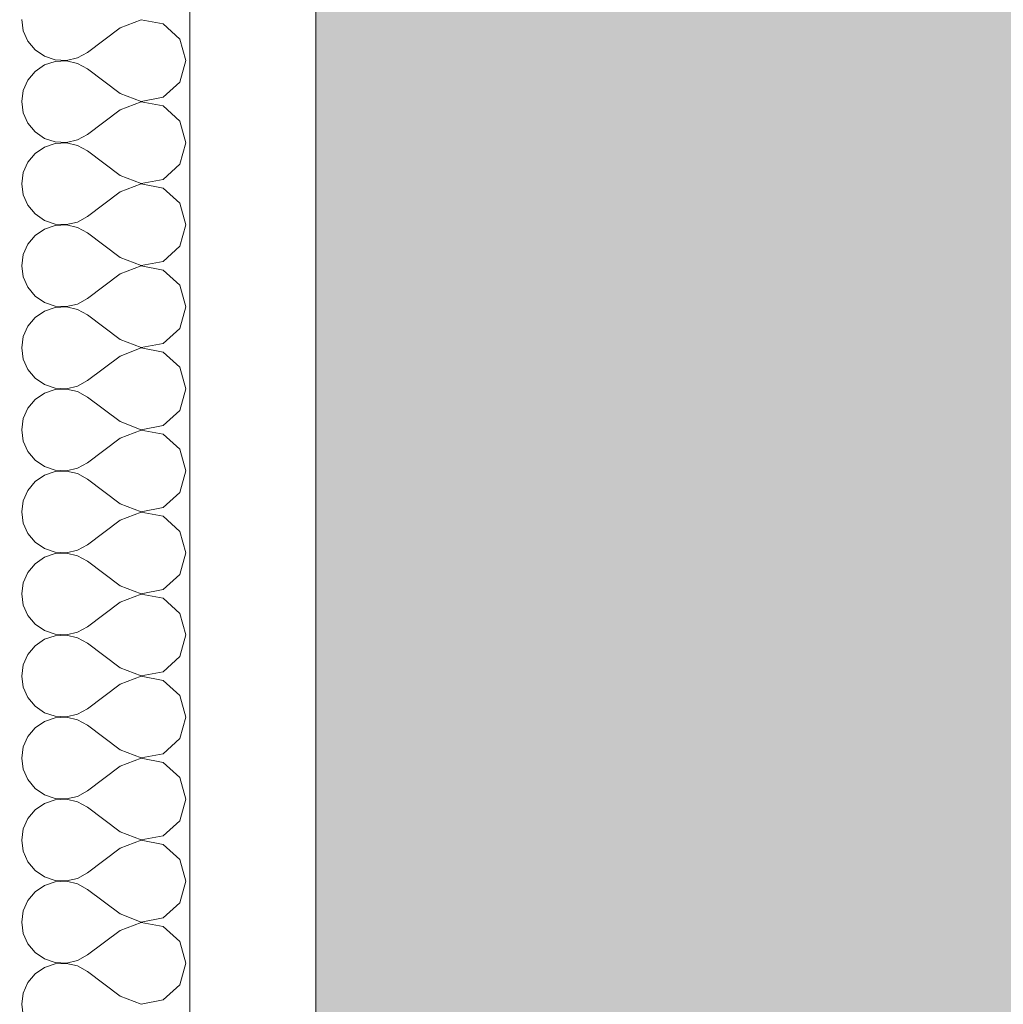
# Model space of a CAD drawing. Header units: millimetres. Extents: x -7244646 to -5701154, y 5723682 to 6071635.
# Tile 397 of 656: x -6343387 to -6342531, y 5745009 to 5745866. Entities that reach past the tile are written whole.
import ezdxf

# ---------------------------------------------------------------- set-up
doc = ezdxf.new("R2010")
doc.units = ezdxf.units.MM
doc.header["$MEASUREMENT"] = 0
doc.set_wipeout_variables(frame=1)
doc.linetypes.add('Wipeout_Contour', pattern=[1000, 0, -1000])
doc.layers.add('АР-Стены_внутренние_пилоны.АР_Ном._пера__102', color=7, linetype='Continuous', lineweight=5, true_color=0xcccccc)
for name, color, linetype, lineweight in [('АР-Стены_внутренние_пилоны.АР_Ном._пера__120', 7, 'Continuous', 0), ('АР-Стены_Перегородки_межквартирные_200.АР_Ном._пера__1', 7, 'Continuous', 0), ('Разрез_Заливки_Ном._пера__1', 7, 'Continuous', 0)]:
    doc.layers.add(name, color=color, linetype=linetype, lineweight=lineweight)
doc.layers.add('Разрез_Заливки', color=7, linetype='Continuous')

# ---------------------------------------------------------------- blocks, each defined once
blk = doc.blocks.new('*X497', base_point=(-7387333.12, 5739809.18))
at = {"layer": 'АР-Стены_Перегородки_межквартирные_200.АР_Ном._пера__1', "color": 7, "linetype": 'Continuous', "lineweight": 0}
for p, q in [((-6343385.13, 5745866.32), (-6343383.77, 5745856.56)), ((-6343281.19, 5745866.18), (-6343299.42, 5745859.18)), ((-6343262.01, 5745862.55), (-6343281.19, 5745866.18)), ((-6343299.42, 5745859.18), (-6343327.99, 5745837.75)), ((-6343247.61, 5745849.38), (-6343262.01, 5745862.55)), ((-6343383.77, 5745856.56), (-6343379.8, 5745847.54)), ((-6343242.27, 5745830.61), (-6343247.61, 5745849.38)), ((-6343379.8, 5745847.54), (-6343373.51, 5745839.96)), ((-6343373.51, 5745839.96), (-6343365.39, 5745834.38)), ((-6343365.39, 5745834.38), (-6343356.05, 5745831.23)), ((-6343346.21, 5745830.75), (-6343336.61, 5745832.98)), ((-6343336.61, 5745832.98), (-6343327.99, 5745837.75)), ((-6343365.39, 5745826.84), (-6343373.51, 5745821.26)), ((-6343356.05, 5745829.98), (-6343365.39, 5745826.84)), ((-6343356.05, 5745831.23), (-6343346.21, 5745830.75)), ((-6343346.21, 5745830.46), (-6343356.05, 5745829.98)), ((-6343336.61, 5745828.23), (-6343346.21, 5745830.46)), ((-6343327.99, 5745823.46), (-6343336.61, 5745828.23)), ((-6343299.42, 5745802.04), (-6343327.99, 5745823.46)), ((-6343247.61, 5745811.83), (-6343242.27, 5745830.61)), ((-6343373.51, 5745821.26), (-6343379.8, 5745813.67)), ((-6343379.8, 5745813.67), (-6343383.77, 5745804.65)), ((-6343262.01, 5745798.66), (-6343247.61, 5745811.83)), ((-6343383.77, 5745804.65), (-6343385.13, 5745794.89)), ((-6343299.42, 5745802.04), (-6343281.19, 5745795.04)), ((-6343281.19, 5745795.04), (-6343262.01, 5745798.66)), ((-6343385.13, 5745794.89), (-6343383.77, 5745785.13)), ((-6343281.19, 5745794.75), (-6343299.42, 5745787.75)), ((-6343262.01, 5745791.12), (-6343281.19, 5745794.75)), ((-6343247.61, 5745777.95), (-6343262.01, 5745791.12)), ((-6343383.77, 5745785.13), (-6343379.8, 5745776.12)), ((-6343299.42, 5745787.75), (-6343327.99, 5745766.32)), ((-6343379.8, 5745776.12), (-6343373.51, 5745768.53)), ((-6343242.27, 5745759.18), (-6343247.61, 5745777.95)), ((-6343373.51, 5745768.53), (-6343365.39, 5745762.95)), ((-6343365.39, 5745762.95), (-6343356.05, 5745759.8)), ((-6343336.61, 5745761.55), (-6343327.99, 5745766.32)), ((-6343365.39, 5745755.41), (-6343373.51, 5745749.83)), ((-6343356.05, 5745758.56), (-6343365.39, 5745755.41)), ((-6343356.05, 5745759.8), (-6343346.21, 5745759.32)), ((-6343346.21, 5745759.03), (-6343356.05, 5745758.56)), ((-6343346.21, 5745759.32), (-6343336.61, 5745761.55)), ((-6343336.61, 5745756.8), (-6343346.21, 5745759.03)), ((-6343327.99, 5745752.04), (-6343336.61, 5745756.8)), ((-6343247.61, 5745740.4), (-6343242.27, 5745759.18)), ((-6343373.51, 5745749.83), (-6343379.8, 5745742.24)), ((-6343299.42, 5745730.61), (-6343327.99, 5745752.04)), ((-6343379.8, 5745742.24), (-6343383.77, 5745733.22)), ((-6343262.01, 5745727.23), (-6343247.61, 5745740.4)), ((-6343383.77, 5745733.22), (-6343385.13, 5745723.46)), ((-6343299.42, 5745730.61), (-6343281.19, 5745723.61)), ((-6343385.13, 5745723.46), (-6343383.77, 5745713.7)), ((-6343281.19, 5745723.32), (-6343299.42, 5745716.32)), ((-6343281.19, 5745723.61), (-6343262.01, 5745727.23)), ((-6343262.01, 5745719.69), (-6343281.19, 5745723.32)), ((-6343383.77, 5745713.7), (-6343379.8, 5745704.69)), ((-6343299.42, 5745716.32), (-6343327.99, 5745694.89)), ((-6343247.61, 5745706.53), (-6343262.01, 5745719.69)), ((-6343379.8, 5745704.69), (-6343373.51, 5745697.1)), ((-6343242.27, 5745687.75), (-6343247.61, 5745706.53)), ((-6343373.51, 5745697.1), (-6343365.39, 5745691.52)), ((-6343336.61, 5745690.12), (-6343327.99, 5745694.89)), ((-6343365.39, 5745691.52), (-6343356.05, 5745688.37)), ((-6343356.05, 5745687.13), (-6343365.39, 5745683.98)), ((-6343356.05, 5745688.37), (-6343346.21, 5745687.89)), ((-6343346.21, 5745687.61), (-6343356.05, 5745687.13)), ((-6343346.21, 5745687.89), (-6343336.61, 5745690.12)), ((-6343336.61, 5745685.37), (-6343346.21, 5745687.61)), ((-6343247.61, 5745668.97), (-6343242.27, 5745687.75)), ((-6343373.51, 5745678.4), (-6343379.8, 5745670.81)), ((-6343365.39, 5745683.98), (-6343373.51, 5745678.4)), ((-6343327.99, 5745680.61), (-6343336.61, 5745685.37)), ((-6343299.42, 5745659.18), (-6343327.99, 5745680.61)), ((-6343379.8, 5745670.81), (-6343383.77, 5745661.79)), ((-6343262.01, 5745655.81), (-6343247.61, 5745668.97)), ((-6343383.77, 5745661.79), (-6343385.13, 5745652.04)), ((-6343385.13, 5745652.04), (-6343383.77, 5745642.28)), ((-6343299.42, 5745659.18), (-6343281.19, 5745652.18)), ((-6343281.19, 5745651.89), (-6343299.42, 5745644.89)), ((-6343281.19, 5745652.18), (-6343262.01, 5745655.81)), ((-6343262.01, 5745648.26), (-6343281.19, 5745651.89)), ((-6343299.42, 5745644.89), (-6343327.99, 5745623.46)), ((-6343247.61, 5745635.1), (-6343262.01, 5745648.26)), ((-6343383.77, 5745642.28), (-6343379.8, 5745633.26)), ((-6343242.27, 5745616.32), (-6343247.61, 5745635.1)), ((-6343379.8, 5745633.26), (-6343373.51, 5745625.67)), ((-6343373.51, 5745625.67), (-6343365.39, 5745620.09)), ((-6343365.39, 5745620.09), (-6343356.05, 5745616.94)), ((-6343346.21, 5745616.47), (-6343336.61, 5745618.7)), ((-6343336.61, 5745618.7), (-6343327.99, 5745623.46)), ((-6343365.39, 5745612.55), (-6343373.51, 5745606.97)), ((-6343356.05, 5745615.7), (-6343365.39, 5745612.55)), ((-6343356.05, 5745616.94), (-6343346.21, 5745616.47)), ((-6343346.21, 5745616.18), (-6343356.05, 5745615.7)), ((-6343336.61, 5745613.95), (-6343346.21, 5745616.18)), ((-6343327.99, 5745609.18), (-6343336.61, 5745613.95)), ((-6343299.42, 5745587.75), (-6343327.99, 5745609.18)), ((-6343247.61, 5745597.54), (-6343242.27, 5745616.32)), ((-6343373.51, 5745606.97), (-6343379.8, 5745599.38)), ((-6343379.8, 5745599.38), (-6343383.77, 5745590.37)), ((-6343262.01, 5745584.38), (-6343247.61, 5745597.54)), ((-6343383.77, 5745590.37), (-6343385.13, 5745580.61)), ((-6343299.42, 5745587.75), (-6343281.19, 5745580.75)), ((-6343281.19, 5745580.75), (-6343262.01, 5745584.38)), ((-6343385.13, 5745580.61), (-6343383.77, 5745570.85)), ((-6343281.19, 5745580.46), (-6343299.42, 5745573.46)), ((-6343262.01, 5745576.84), (-6343281.19, 5745580.46)), ((-6343247.61, 5745563.67), (-6343262.01, 5745576.84)), ((-6343383.77, 5745570.85), (-6343379.8, 5745561.83)), ((-6343299.42, 5745573.46), (-6343327.99, 5745552.04)), ((-6343379.8, 5745561.83), (-6343373.51, 5745554.24)), ((-6343242.27, 5745544.89), (-6343247.61, 5745563.67)), ((-6343373.51, 5745554.24), (-6343365.39, 5745548.66)), ((-6343365.39, 5745548.66), (-6343356.05, 5745545.51)), ((-6343336.61, 5745547.27), (-6343327.99, 5745552.04)), ((-6343365.39, 5745541.12), (-6343373.51, 5745535.54)), ((-6343356.05, 5745544.27), (-6343365.39, 5745541.12)), ((-6343356.05, 5745545.51), (-6343346.21, 5745545.04)), ((-6343346.21, 5745544.75), (-6343356.05, 5745544.27)), ((-6343346.21, 5745545.04), (-6343336.61, 5745547.27)), ((-6343336.61, 5745542.52), (-6343346.21, 5745544.75)), ((-6343327.99, 5745537.75), (-6343336.61, 5745542.52)), ((-6343247.61, 5745526.12), (-6343242.27, 5745544.89)), ((-6343373.51, 5745535.54), (-6343379.8, 5745527.95)), ((-6343299.42, 5745516.32), (-6343327.99, 5745537.75)), ((-6343379.8, 5745527.95), (-6343383.77, 5745518.94)), ((-6343262.01, 5745512.95), (-6343247.61, 5745526.12)), ((-6343383.77, 5745518.94), (-6343385.13, 5745509.18)), ((-6343299.42, 5745516.32), (-6343281.19, 5745509.32)), ((-6343385.13, 5745509.18), (-6343383.77, 5745499.42)), ((-6343281.19, 5745509.03), (-6343299.42, 5745502.04)), ((-6343281.19, 5745509.32), (-6343262.01, 5745512.95)), ((-6343262.01, 5745505.41), (-6343281.19, 5745509.03)), ((-6343383.77, 5745499.42), (-6343379.8, 5745490.4)), ((-6343299.42, 5745502.04), (-6343327.99, 5745480.61)), ((-6343247.61, 5745492.24), (-6343262.01, 5745505.41)), ((-6343379.8, 5745490.4), (-6343373.51, 5745482.81)), ((-6343242.27, 5745473.46), (-6343247.61, 5745492.24)), ((-6343373.51, 5745482.81), (-6343365.39, 5745477.23)), ((-6343336.61, 5745475.84), (-6343327.99, 5745480.61)), ((-6343365.39, 5745477.23), (-6343356.05, 5745474.09)), ((-6343356.05, 5745472.84), (-6343365.39, 5745469.69)), ((-6343356.05, 5745474.09), (-6343346.21, 5745473.61)), ((-6343346.21, 5745473.32), (-6343356.05, 5745472.84)), ((-6343346.21, 5745473.61), (-6343336.61, 5745475.84)), ((-6343336.61, 5745471.09), (-6343346.21, 5745473.32)), ((-6343247.61, 5745454.69), (-6343242.27, 5745473.46)), ((-6343373.51, 5745464.11), (-6343379.8, 5745456.53)), ((-6343365.39, 5745469.69), (-6343373.51, 5745464.11)), ((-6343327.99, 5745466.32), (-6343336.61, 5745471.09)), ((-6343299.42, 5745444.89), (-6343327.99, 5745466.32)), ((-6343379.8, 5745456.53), (-6343383.77, 5745447.51)), ((-6343262.01, 5745441.52), (-6343247.61, 5745454.69)), ((-6343383.77, 5745447.51), (-6343385.13, 5745437.75)), ((-6343385.13, 5745437.75), (-6343383.77, 5745427.99)), ((-6343299.42, 5745444.89), (-6343281.19, 5745437.89)), ((-6343281.19, 5745437.61), (-6343299.42, 5745430.61)), ((-6343281.19, 5745437.89), (-6343262.01, 5745441.52)), ((-6343262.01, 5745433.98), (-6343281.19, 5745437.61)), ((-6343299.42, 5745430.61), (-6343327.99, 5745409.18)), ((-6343247.61, 5745420.81), (-6343262.01, 5745433.98)), ((-6343383.77, 5745427.99), (-6343379.8, 5745418.97)), ((-6343242.27, 5745402.04), (-6343247.61, 5745420.81)), ((-6343379.8, 5745418.97), (-6343373.51, 5745411.39)), ((-6343373.51, 5745411.39), (-6343365.39, 5745405.81)), ((-6343365.39, 5745405.81), (-6343356.05, 5745402.66)), ((-6343346.21, 5745402.18), (-6343336.61, 5745404.41)), ((-6343336.61, 5745404.41), (-6343327.99, 5745409.18)), ((-6343365.39, 5745398.26), (-6343373.51, 5745392.68)), ((-6343356.05, 5745401.41), (-6343365.39, 5745398.26)), ((-6343356.05, 5745402.66), (-6343346.21, 5745402.18)), ((-6343346.21, 5745401.89), (-6343356.05, 5745401.41)), ((-6343336.61, 5745399.66), (-6343346.21, 5745401.89)), ((-6343327.99, 5745394.89), (-6343336.61, 5745399.66)), ((-6343299.42, 5745373.46), (-6343327.99, 5745394.89)), ((-6343247.61, 5745383.26), (-6343242.27, 5745402.04)), ((-6343373.51, 5745392.68), (-6343379.8, 5745385.1)), ((-6343379.8, 5745385.1), (-6343383.77, 5745376.08)), ((-6343262.01, 5745370.09), (-6343247.61, 5745383.26)), ((-6343383.77, 5745376.08), (-6343385.13, 5745366.32)), ((-6343299.42, 5745373.46), (-6343281.19, 5745366.47)), ((-6343281.19, 5745366.47), (-6343262.01, 5745370.09)), ((-6343385.13, 5745366.32), (-6343383.77, 5745356.56)), ((-6343281.19, 5745366.18), (-6343299.42, 5745359.18)), ((-6343262.01, 5745362.55), (-6343281.19, 5745366.18)), ((-6343247.61, 5745349.38), (-6343262.01, 5745362.55)), ((-6343383.77, 5745356.56), (-6343379.8, 5745347.54)), ((-6343299.42, 5745359.18), (-6343327.99, 5745337.75)), ((-6343379.8, 5745347.54), (-6343373.51, 5745339.96)), ((-6343242.27, 5745330.61), (-6343247.61, 5745349.38)), ((-6343373.51, 5745339.96), (-6343365.39, 5745334.38)), ((-6343365.39, 5745334.38), (-6343356.05, 5745331.23)), ((-6343336.61, 5745332.98), (-6343327.99, 5745337.75)), ((-6343365.39, 5745326.84), (-6343373.51, 5745321.26)), ((-6343356.05, 5745329.98), (-6343365.39, 5745326.84)), ((-6343356.05, 5745331.23), (-6343346.21, 5745330.75)), ((-6343346.21, 5745330.46), (-6343356.05, 5745329.98)), ((-6343346.21, 5745330.75), (-6343336.61, 5745332.98)), ((-6343336.61, 5745328.23), (-6343346.21, 5745330.46)), ((-6343327.99, 5745323.46), (-6343336.61, 5745328.23)), ((-6343247.61, 5745311.83), (-6343242.27, 5745330.61)), ((-6343373.51, 5745321.26), (-6343379.8, 5745313.67)), ((-6343299.42, 5745302.04), (-6343327.99, 5745323.46)), ((-6343379.8, 5745313.67), (-6343383.77, 5745304.65)), ((-6343262.01, 5745298.66), (-6343247.61, 5745311.83)), ((-6343383.77, 5745304.65), (-6343385.13, 5745294.89)), ((-6343299.42, 5745302.04), (-6343281.19, 5745295.04)), ((-6343385.13, 5745294.89), (-6343383.77, 5745285.13)), ((-6343281.19, 5745294.75), (-6343299.42, 5745287.75)), ((-6343281.19, 5745295.04), (-6343262.01, 5745298.66)), ((-6343262.01, 5745291.12), (-6343281.19, 5745294.75)), ((-6343383.77, 5745285.13), (-6343379.8, 5745276.12)), ((-6343299.42, 5745287.75), (-6343327.99, 5745266.32)), ((-6343247.61, 5745277.95), (-6343262.01, 5745291.12)), ((-6343379.8, 5745276.12), (-6343373.51, 5745268.53)), ((-6343242.27, 5745259.18), (-6343247.61, 5745277.95)), ((-6343373.51, 5745268.53), (-6343365.39, 5745262.95)), ((-6343336.61, 5745261.55), (-6343327.99, 5745266.32)), ((-6343365.39, 5745262.95), (-6343356.05, 5745259.8)), ((-6343356.05, 5745258.56), (-6343365.39, 5745255.41)), ((-6343356.05, 5745259.8), (-6343346.21, 5745259.32)), ((-6343346.21, 5745259.03), (-6343356.05, 5745258.56)), ((-6343346.21, 5745259.32), (-6343336.61, 5745261.55)), ((-6343336.61, 5745256.8), (-6343346.21, 5745259.03)), ((-6343247.61, 5745240.4), (-6343242.27, 5745259.18)), ((-6343373.51, 5745249.83), (-6343379.8, 5745242.24)), ((-6343365.39, 5745255.41), (-6343373.51, 5745249.83)), ((-6343327.99, 5745252.04), (-6343336.61, 5745256.8)), ((-6343299.42, 5745230.61), (-6343327.99, 5745252.04)), ((-6343379.8, 5745242.24), (-6343383.77, 5745233.22)), ((-6343262.01, 5745227.23), (-6343247.61, 5745240.4)), ((-6343383.77, 5745233.22), (-6343385.13, 5745223.46)), ((-6343385.13, 5745223.46), (-6343383.77, 5745213.7)), ((-6343299.42, 5745230.61), (-6343281.19, 5745223.61)), ((-6343281.19, 5745223.32), (-6343299.42, 5745216.32)), ((-6343281.19, 5745223.61), (-6343262.01, 5745227.23)), ((-6343262.01, 5745219.69), (-6343281.19, 5745223.32)), ((-6343299.42, 5745216.32), (-6343327.99, 5745194.89)), ((-6343247.61, 5745206.53), (-6343262.01, 5745219.69)), ((-6343383.77, 5745213.7), (-6343379.8, 5745204.69)), ((-6343242.27, 5745187.75), (-6343247.61, 5745206.53)), ((-6343379.8, 5745204.69), (-6343373.51, 5745197.1)), ((-6343373.51, 5745197.1), (-6343365.39, 5745191.52)), ((-6343365.39, 5745191.52), (-6343356.05, 5745188.37)), ((-6343346.21, 5745187.89), (-6343336.61, 5745190.12)), ((-6343336.61, 5745190.12), (-6343327.99, 5745194.89)), ((-6343365.39, 5745183.98), (-6343373.51, 5745178.4)), ((-6343356.05, 5745187.13), (-6343365.39, 5745183.98)), ((-6343356.05, 5745188.37), (-6343346.21, 5745187.89)), ((-6343346.21, 5745187.61), (-6343356.05, 5745187.13)), ((-6343336.61, 5745185.37), (-6343346.21, 5745187.61)), ((-6343327.99, 5745180.61), (-6343336.61, 5745185.37)), ((-6343299.42, 5745159.18), (-6343327.99, 5745180.61)), ((-6343247.61, 5745168.97), (-6343242.27, 5745187.75)), ((-6343373.51, 5745178.4), (-6343379.8, 5745170.81)), ((-6343379.8, 5745170.81), (-6343383.77, 5745161.79)), ((-6343262.01, 5745155.81), (-6343247.61, 5745168.97)), ((-6343383.77, 5745161.79), (-6343385.13, 5745152.04)), ((-6343299.42, 5745159.18), (-6343281.19, 5745152.18)), ((-6343281.19, 5745152.18), (-6343262.01, 5745155.81)), ((-6343385.13, 5745152.04), (-6343383.77, 5745142.28)), ((-6343281.19, 5745151.89), (-6343299.42, 5745144.89)), ((-6343262.01, 5745148.26), (-6343281.19, 5745151.89)), ((-6343247.61, 5745135.1), (-6343262.01, 5745148.26)), ((-6343383.77, 5745142.28), (-6343379.8, 5745133.26)), ((-6343299.42, 5745144.89), (-6343327.99, 5745123.46)), ((-6343379.8, 5745133.26), (-6343373.51, 5745125.67)), ((-6343242.27, 5745116.32), (-6343247.61, 5745135.1)), ((-6343373.51, 5745125.67), (-6343365.39, 5745120.09)), ((-6343365.39, 5745120.09), (-6343356.05, 5745116.94)), ((-6343336.61, 5745118.7), (-6343327.99, 5745123.46)), ((-6343365.39, 5745112.55), (-6343373.51, 5745106.97)), ((-6343356.05, 5745115.7), (-6343365.39, 5745112.55)), ((-6343356.05, 5745116.94), (-6343346.21, 5745116.47)), ((-6343346.21, 5745116.18), (-6343356.05, 5745115.7)), ((-6343346.21, 5745116.47), (-6343336.61, 5745118.7)), ((-6343336.61, 5745113.95), (-6343346.21, 5745116.18)), ((-6343327.99, 5745109.18), (-6343336.61, 5745113.95)), ((-6343247.61, 5745097.54), (-6343242.27, 5745116.32)), ((-6343373.51, 5745106.97), (-6343379.8, 5745099.38)), ((-6343299.42, 5745087.75), (-6343327.99, 5745109.18)), ((-6343379.8, 5745099.38), (-6343383.77, 5745090.37)), ((-6343262.01, 5745084.38), (-6343247.61, 5745097.54)), ((-6343383.77, 5745090.37), (-6343385.13, 5745080.61)), ((-6343299.42, 5745087.75), (-6343281.19, 5745080.75)), ((-6343385.13, 5745080.61), (-6343383.77, 5745070.85)), ((-6343281.19, 5745080.46), (-6343299.42, 5745073.46)), ((-6343281.19, 5745080.75), (-6343262.01, 5745084.38)), ((-6343262.01, 5745076.84), (-6343281.19, 5745080.46)), ((-6343383.77, 5745070.85), (-6343379.8, 5745061.83)), ((-6343299.42, 5745073.46), (-6343327.99, 5745052.04)), ((-6343247.61, 5745063.67), (-6343262.01, 5745076.84)), ((-6343379.8, 5745061.83), (-6343373.51, 5745054.24)), ((-6343242.27, 5745044.89), (-6343247.61, 5745063.67)), ((-6343373.51, 5745054.24), (-6343365.39, 5745048.66)), ((-6343336.61, 5745047.27), (-6343327.99, 5745052.04)), ((-6343365.39, 5745048.66), (-6343356.05, 5745045.51)), ((-6343356.05, 5745044.27), (-6343365.39, 5745041.12)), ((-6343356.05, 5745045.51), (-6343346.21, 5745045.04)), ((-6343346.21, 5745044.75), (-6343356.05, 5745044.27)), ((-6343346.21, 5745045.04), (-6343336.61, 5745047.27)), ((-6343336.61, 5745042.52), (-6343346.21, 5745044.75)), ((-6343247.61, 5745026.12), (-6343242.27, 5745044.89)), ((-6343373.51, 5745035.54), (-6343379.8, 5745027.95)), ((-6343365.39, 5745041.12), (-6343373.51, 5745035.54)), ((-6343327.99, 5745037.75), (-6343336.61, 5745042.52)), ((-6343299.42, 5745016.32), (-6343327.99, 5745037.75)), ((-6343379.8, 5745027.95), (-6343383.77, 5745018.94)), ((-6343262.01, 5745012.95), (-6343247.61, 5745026.12)), ((-6343383.77, 5745018.94), (-6343385.13, 5745009.18)), ((-6343385.13, 5745009.18), (-6343383.77, 5744999.42)), ((-6343299.42, 5745016.32), (-6343281.19, 5745009.32)), ((-6343281.19, 5745009.32), (-6343262.01, 5745012.95))]:
    blk.add_line(p, q, dxfattribs=at)
blk = doc.blocks.new('Штриховка_176_3', base_point=(-7387333.12, 5739809.18))
at = {"layer": 'АР-Стены_Перегородки_межквартирные_200.АР_Ном._пера__1', "color": 7, "linetype": 'Continuous', "lineweight": 0}
blk.add_blockref('*X497', (-7387333.12, 5739809.18), dxfattribs=at)

msp = doc.modelspace()

# ---------------------------------------------------------------- wipeouts: each hides what was drawn before it
at = {"color": 254, "linetype": 'Wipeout_Contour', "lineweight": 0, "ltscale": 34234881.65411537}
msp.add_wipeout([(-6343238.701, 5747486.04), (-6343238.701, 5744374.177), (-6343128.938, 5744374.178), (-6343128.938, 5747486.04)], dxfattribs=at).dxf.layer = 'Разрез_Заливки'

# ---------------------------------------------------------------- next in the draw order: hatches: boundary and pattern name
at = {"layer": 'АР-Стены_внутренние_пилоны.АР_Ном._пера__102', "linetype": 'Continuous', "lineweight": 0, "true_color": 0xf2f2f2}
msp.add_hatch(color=7, dxfattribs=at).paths.add_polyline_path([(-6355169.305, 5806329.18), (-6338278.929, 5806329.18), (-6338278.929, 5747479.18), (-6338278.929, 5745800.289), (-6338678.941, 5745800.289), (-6338678.941, 5744374.178), (-6343128.938, 5744374.178), (-6343128.938, 5747619.179), (-6343638.705, 5747619.179), (-6348212.152, 5747619.179), (-6355169.305, 5747619.179), (-6355169.305, 5750118.978)])

# ---------------------------------------------------------------- next in the draw order: linework, layer by layer
at = {"layer": 'АР-Стены_внутренние_пилоны.АР_Ном._пера__120', "color": 7, "linetype": 'Continuous', "lineweight": 0, "flags": 128}
msp.add_lwpolyline([(-6355169.305, 5806329.18), (-6338278.929, 5806329.18), (-6338278.929, 5747479.18), (-6338278.929, 5745800.289), (-6338678.941, 5745800.289), (-6338678.941, 5744374.178), (-6343128.938, 5744374.178), (-6343128.938, 5747619.179), (-6343638.705, 5747619.179), (-6348212.152, 5747619.179), (-6355169.305, 5747619.179), (-6355169.305, 5750118.978)], close=True, dxfattribs=at)
at = {"layer": 'Разрез_Заливки_Ном._пера__1', "color": 7, "linetype": 'Continuous', "lineweight": 0, "flags": 128}
msp.add_lwpolyline([(-6343238.701, 5747486.04), (-6343238.701, 5744374.177), (-6343128.938, 5744374.178), (-6343128.938, 5747486.04)], close=True, dxfattribs=at)

# ---------------------------------------------------------------- next in the draw order: block references
at = {"layer": 'АР-Стены_Перегородки_межквартирные_200.АР_Ном._пера__1', "color": 7, "linetype": 'Continuous', "lineweight": 0}
msp.add_blockref('Штриховка_176_3', (-7387333.115, 5739809.18), dxfattribs=at)

doc.saveas('drawing.dxf')
